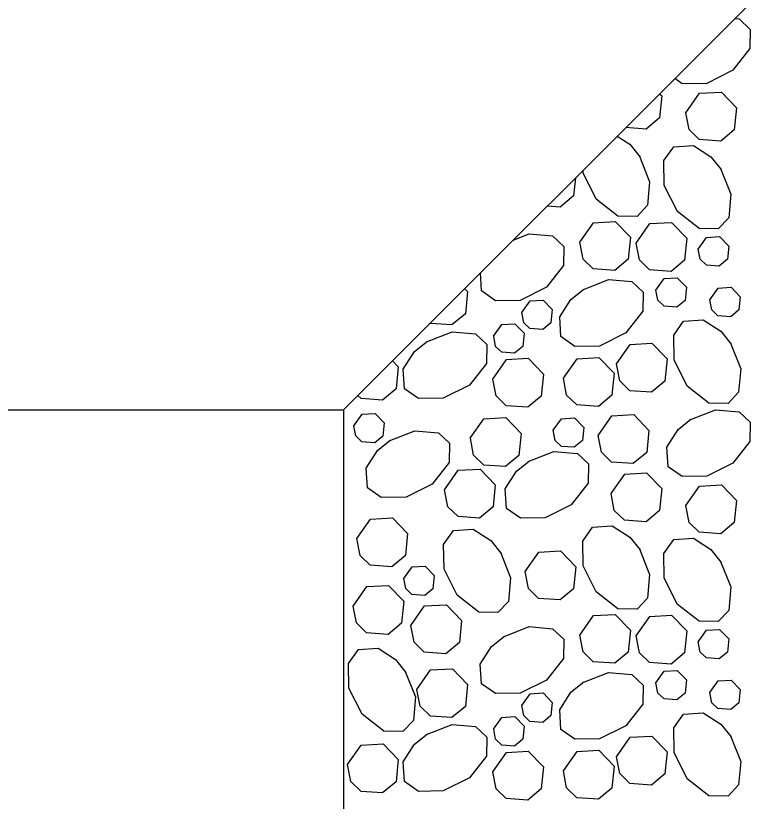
# Model space of a CAD drawing. Extents: x 638079 to 640019, y 297691 to 298879.
# Drawn here: x 638709.38 to 638723.85, y 298570.19 to 298585.64 of the extents above; entities that cross this region are included whole.
import ezdxf

# ---------------------------------------------------------------- set-up
doc = ezdxf.new("R2010")
doc.units = 0
doc.layers.add('1', color=7, linetype='Continuous')

msp = doc.modelspace()

# ---------------------------------------------------------------- linework, layer by layer
at = {"layer": '1'}
for p, q in [((638715.818, 298577.888), (638725.978, 298588.048)), ((638650.946, 298577.888), (638715.818, 298577.888)), ((638715.818, 298577.888), (638715.818, 298565.696))]:
    msp.add_line(p, q, dxfattribs=at)
for points in [[(638723.511, 298585.581), (638723.594, 298585.574), (638723.814, 298585.365), (638723.807, 298584.99), (638723.473, 298584.564), (638722.958, 298584.306), (638722.473, 298584.298), (638722.33, 298584.399)], [(638722.033, 298584.103), (638722.074, 298584.061), (638722.031, 298583.627), (638721.766, 298583.407), (638721.366, 298583.436)], [(638722.548, 298583.729), (638722.816, 298584.112), (638723.246, 298584.136), (638723.544, 298583.827), (638723.501, 298583.393), (638723.236, 298583.172), (638722.812, 298583.203), (638722.613, 298583.397), (638722.548, 298583.729)], [(638721.198, 298583.267), (638721.447, 298583.107), (638721.65, 298582.853)], [(638723.231, 298582.63), (638723.431, 298582.127), (638723.391, 298581.664), (638723.182, 298581.445), (638722.807, 298581.452), (638722.381, 298581.785), (638722.123, 298582.3), (638722.115, 298582.786), (638722.309, 298583.059), (638722.696, 298583.085), (638723.042, 298582.863), (638723.244, 298582.609)], [(638721.637, 298582.874), (638721.836, 298582.371), (638721.796, 298581.908), (638721.588, 298581.689), (638721.213, 298581.696), (638720.787, 298582.029), (638720.529, 298582.544), (638720.528, 298582.598)], [(638720.376, 298582.446), (638720.341, 298582.092), (638720.075, 298581.871), (638719.82, 298581.89)], [(638720.463, 298581.181), (638720.732, 298581.564), (638721.161, 298581.588), (638721.46, 298581.279), (638721.417, 298580.845), (638721.151, 298580.624), (638720.728, 298580.655), (638720.528, 298580.848), (638720.463, 298581.181)], [(638721.569, 298581.165), (638721.838, 298581.547), (638722.268, 298581.572), (638722.566, 298581.262), (638722.523, 298580.829), (638722.258, 298580.608), (638721.834, 298580.639), (638721.634, 298580.832), (638721.57, 298581.165)], [(638719.151, 298581.22), (638719.466, 298581.345), (638719.928, 298581.305), (638720.148, 298581.097), (638720.141, 298580.722), (638719.808, 298580.296), (638719.292, 298580.038), (638718.807, 298580.029), (638718.534, 298580.224), (638718.51, 298580.58)], [(638722.793, 298581.047), (638722.954, 298581.276), (638723.212, 298581.291), (638723.391, 298581.105), (638723.365, 298580.845), (638723.206, 298580.713), (638722.952, 298580.731), (638722.832, 298580.847), (638722.793, 298581.046)], [(638720.524, 298580.247), (638721.027, 298580.447), (638721.489, 298580.407), (638721.709, 298580.198), (638721.702, 298579.823), (638721.368, 298579.397), (638720.853, 298579.139), (638720.368, 298579.131), (638720.094, 298579.325), (638720.069, 298579.712), (638720.29, 298580.058), (638720.544, 298580.26)], [(638721.961, 298580.239), (638722.122, 298580.469), (638722.38, 298580.484), (638722.559, 298580.298), (638722.533, 298580.038), (638722.374, 298579.905), (638722.119, 298579.924), (638722, 298580.04), (638721.961, 298580.239)], [(638718.2, 298580.27), (638718.258, 298580.21), (638718.215, 298579.776), (638717.95, 298579.555), (638717.526, 298579.586), (638717.521, 298579.591)], [(638723.02, 298580.05), (638723.181, 298580.28), (638723.439, 298580.295), (638723.618, 298580.109), (638723.592, 298579.849), (638723.433, 298579.716), (638723.179, 298579.735), (638723.059, 298579.851), (638723.02, 298580.05)], [(638719.325, 298579.798), (638719.487, 298580.028), (638719.744, 298580.042), (638719.923, 298579.857), (638719.897, 298579.597), (638719.738, 298579.464), (638719.484, 298579.483), (638719.364, 298579.599), (638719.325, 298579.798)], [(638723.426, 298579.197), (638723.626, 298578.694), (638723.586, 298578.232), (638723.377, 298578.012), (638723.002, 298578.019), (638722.576, 298578.353), (638722.318, 298578.868), (638722.31, 298579.353), (638722.504, 298579.627), (638722.891, 298579.652), (638723.237, 298579.431), (638723.439, 298579.177)], [(638718.77, 298579.332), (638718.932, 298579.561), (638719.189, 298579.576), (638719.368, 298579.39), (638719.343, 298579.13), (638719.183, 298578.998), (638718.929, 298579.016), (638718.809, 298579.132), (638718.771, 298579.332)], [(638717.45, 298579.223), (638717.953, 298579.422), (638718.415, 298579.382), (638718.634, 298579.173), (638718.627, 298578.798), (638718.294, 298578.372), (638717.779, 298578.115), (638717.293, 298578.106), (638717.02, 298578.3), (638716.994, 298578.687), (638717.216, 298579.033), (638717.47, 298579.235)], [(638721.183, 298578.787), (638721.452, 298579.17), (638721.881, 298579.194), (638722.18, 298578.885), (638722.136, 298578.451), (638721.871, 298578.231), (638721.447, 298578.261), (638721.248, 298578.455), (638721.183, 298578.787)], [(638716.78, 298578.85), (638716.896, 298578.73), (638716.852, 298578.297), (638716.587, 298578.076), (638716.163, 298578.107), (638716.099, 298578.169)], [(638718.752, 298578.491), (638719.021, 298578.873), (638719.451, 298578.898), (638719.749, 298578.589), (638719.706, 298578.155), (638719.441, 298577.934), (638719.017, 298577.965), (638718.817, 298578.158), (638718.753, 298578.491)], [(638720.14, 298578.507), (638720.409, 298578.889), (638720.838, 298578.914), (638721.137, 298578.604), (638721.093, 298578.171), (638720.828, 298577.95), (638720.404, 298577.981), (638720.205, 298578.174), (638720.14, 298578.507)], [(638716.021, 298577.57), (638716.183, 298577.8), (638716.44, 298577.814), (638716.619, 298577.629), (638716.594, 298577.369), (638716.434, 298577.236), (638716.18, 298577.255), (638716.06, 298577.371), (638716.022, 298577.57)], [(638720.824, 298577.383), (638721.093, 298577.765), (638721.523, 298577.79), (638721.821, 298577.48), (638721.778, 298577.047), (638721.513, 298576.826), (638721.089, 298576.857), (638720.889, 298577.05), (638720.825, 298577.383)], [(638722.629, 298577.689), (638723.132, 298577.888), (638723.594, 298577.848), (638723.814, 298577.639), (638723.807, 298577.264), (638723.473, 298576.838), (638722.958, 298576.581), (638722.473, 298576.572), (638722.199, 298576.766), (638722.173, 298577.153), (638722.395, 298577.499), (638722.649, 298577.702)], [(638718.311, 298577.325), (638718.58, 298577.707), (638719.01, 298577.732), (638719.308, 298577.422), (638719.265, 298576.989), (638719, 298576.768), (638718.576, 298576.799), (638718.376, 298576.992), (638718.312, 298577.325)], [(638719.943, 298577.482), (638720.104, 298577.711), (638720.362, 298577.726), (638720.541, 298577.54), (638720.515, 298577.28), (638720.356, 298577.148), (638720.102, 298577.166), (638719.982, 298577.282), (638719.943, 298577.482)], [(638716.718, 298577.276), (638717.221, 298577.475), (638717.683, 298577.435), (638717.903, 298577.226), (638717.896, 298576.851), (638717.563, 298576.425), (638717.048, 298576.168), (638716.562, 298576.159), (638716.289, 298576.353), (638716.263, 298576.74), (638716.485, 298577.086), (638716.739, 298577.289)], [(638719.451, 298576.869), (638719.954, 298577.068), (638720.416, 298577.028), (638720.636, 298576.82), (638720.629, 298576.445), (638720.296, 298576.019), (638719.78, 298575.761), (638719.295, 298575.752), (638719.022, 298575.947), (638718.996, 298576.333), (638719.218, 298576.679), (638719.472, 298576.882)], [(638717.805, 298576.313), (638718.074, 298576.695), (638718.504, 298576.72), (638718.802, 298576.41), (638718.759, 298575.977), (638718.494, 298575.756), (638718.07, 298575.787), (638717.87, 298575.98), (638717.806, 298576.313)], [(638721.077, 298576.238), (638721.346, 298576.62), (638721.776, 298576.645), (638722.074, 298576.335), (638722.031, 298575.902), (638721.766, 298575.681), (638721.342, 298575.712), (638721.142, 298575.905), (638721.078, 298576.238)], [(638722.548, 298576.003), (638722.816, 298576.386), (638723.246, 298576.41), (638723.544, 298576.101), (638723.501, 298575.667), (638723.236, 298575.447), (638722.812, 298575.477), (638722.613, 298575.671), (638722.548, 298576.003)], [(638716.081, 298575.353), (638716.35, 298575.735), (638716.779, 298575.76), (638717.078, 298575.45), (638717.035, 298575.017), (638716.769, 298574.796), (638716.345, 298574.827), (638716.146, 298575.02), (638716.081, 298575.353)], [(638721.637, 298575.148), (638721.836, 298574.645), (638721.796, 298574.183), (638721.588, 298573.963), (638721.213, 298573.97), (638720.787, 298574.303), (638720.529, 298574.819), (638720.52, 298575.304), (638720.715, 298575.577), (638721.101, 298575.603), (638721.447, 298575.382), (638721.65, 298575.128)], [(638718.904, 298575.083), (638719.103, 298574.58), (638719.063, 298574.118), (638718.855, 298573.898), (638718.48, 298573.905), (638718.054, 298574.238), (638717.796, 298574.753), (638717.787, 298575.239), (638717.982, 298575.512), (638718.368, 298575.538), (638718.714, 298575.316), (638718.917, 298575.062)], [(638723.231, 298574.904), (638723.431, 298574.401), (638723.391, 298573.939), (638723.182, 298573.719), (638722.807, 298573.726), (638722.381, 298574.059), (638722.123, 298574.575), (638722.115, 298575.06), (638722.309, 298575.333), (638722.696, 298575.359), (638723.042, 298575.138), (638723.244, 298574.884)], [(638719.387, 298574.702), (638719.656, 298575.085), (638720.085, 298575.109), (638720.384, 298574.8), (638720.341, 298574.366), (638720.075, 298574.146), (638719.651, 298574.176), (638719.452, 298574.37), (638719.387, 298574.702)], [(638717.005, 298574.569), (638717.166, 298574.799), (638717.424, 298574.813), (638717.603, 298574.628), (638717.577, 298574.367), (638717.418, 298574.235), (638717.164, 298574.254), (638717.044, 298574.37), (638717.005, 298574.569)], [(638716.006, 298574.025), (638716.275, 298574.407), (638716.704, 298574.432), (638717.002, 298574.122), (638716.959, 298573.688), (638716.694, 298573.468), (638716.27, 298573.499), (638716.071, 298573.692), (638716.006, 298574.024)], [(638717.142, 298573.645), (638717.411, 298574.027), (638717.84, 298574.052), (638718.139, 298573.742), (638718.096, 298573.309), (638717.83, 298573.088), (638717.406, 298573.119), (638717.207, 298573.312), (638717.142, 298573.645)], [(638720.463, 298573.455), (638720.732, 298573.838), (638721.161, 298573.862), (638721.46, 298573.553), (638721.417, 298573.119), (638721.151, 298572.899), (638720.728, 298572.929), (638720.528, 298573.123), (638720.463, 298573.455)], [(638721.569, 298573.439), (638721.838, 298573.821), (638722.268, 298573.846), (638722.566, 298573.536), (638722.523, 298573.103), (638722.258, 298572.882), (638721.834, 298572.913), (638721.634, 298573.106), (638721.57, 298573.439)], [(638718.963, 298573.42), (638719.466, 298573.62), (638719.928, 298573.58), (638720.148, 298573.371), (638720.141, 298572.996), (638719.808, 298572.57), (638719.292, 298572.312), (638718.807, 298572.304), (638718.534, 298572.498), (638718.508, 298572.885), (638718.73, 298573.23), (638718.983, 298573.433)], [(638722.793, 298573.321), (638722.954, 298573.55), (638723.212, 298573.565), (638723.391, 298573.379), (638723.365, 298573.119), (638723.206, 298572.987), (638722.952, 298573.005), (638722.832, 298573.121), (638722.793, 298573.321)], [(638717.033, 298572.74), (638717.233, 298572.237), (638717.193, 298571.775), (638716.984, 298571.555), (638716.609, 298571.562), (638716.183, 298571.896), (638715.925, 298572.411), (638715.917, 298572.896), (638716.111, 298573.17), (638716.498, 298573.196), (638716.843, 298572.974), (638717.046, 298572.72)], [(638717.262, 298572.386), (638717.531, 298572.769), (638717.96, 298572.793), (638718.258, 298572.484), (638718.215, 298572.05), (638717.95, 298571.83), (638717.526, 298571.86), (638717.327, 298572.054), (638717.262, 298572.386)], [(638720.524, 298572.522), (638721.027, 298572.721), (638721.489, 298572.681), (638721.709, 298572.472), (638721.702, 298572.097), (638721.368, 298571.671), (638720.853, 298571.414), (638720.368, 298571.405), (638720.094, 298571.599), (638720.069, 298571.986), (638720.29, 298572.332), (638720.544, 298572.534)], [(638721.961, 298572.514), (638722.122, 298572.743), (638722.38, 298572.758), (638722.559, 298572.572), (638722.533, 298572.312), (638722.374, 298572.18), (638722.119, 298572.198), (638722, 298572.314), (638721.961, 298572.514)], [(638723.02, 298572.325), (638723.181, 298572.554), (638723.439, 298572.569), (638723.618, 298572.383), (638723.592, 298572.123), (638723.433, 298571.991), (638723.179, 298572.009), (638723.059, 298572.125), (638723.02, 298572.324)], [(638719.325, 298572.072), (638719.487, 298572.302), (638719.744, 298572.317), (638719.923, 298572.131), (638719.897, 298571.871), (638719.738, 298571.738), (638719.484, 298571.757), (638719.364, 298571.873), (638719.325, 298572.072)], [(638723.426, 298571.471), (638723.626, 298570.968), (638723.586, 298570.506), (638723.377, 298570.286), (638723.002, 298570.293), (638722.576, 298570.627), (638722.318, 298571.142), (638722.31, 298571.627), (638722.504, 298571.901), (638722.891, 298571.927), (638723.237, 298571.705), (638723.439, 298571.451)], [(638718.77, 298571.606), (638718.932, 298571.835), (638719.189, 298571.85), (638719.368, 298571.664), (638719.343, 298571.404), (638719.183, 298571.272), (638718.929, 298571.29), (638718.809, 298571.406), (638718.771, 298571.606)], [(638717.45, 298571.497), (638717.953, 298571.696), (638718.415, 298571.656), (638718.634, 298571.447), (638718.627, 298571.072), (638718.294, 298570.646), (638717.779, 298570.389), (638717.293, 298570.38), (638717.02, 298570.574), (638716.994, 298570.961), (638717.216, 298571.307), (638717.47, 298571.51)], [(638721.183, 298571.061), (638721.452, 298571.444), (638721.881, 298571.469), (638722.18, 298571.159), (638722.136, 298570.725), (638721.871, 298570.505), (638721.447, 298570.536), (638721.248, 298570.729), (638721.183, 298571.061)], [(638715.899, 298570.907), (638716.168, 298571.29), (638716.597, 298571.314), (638716.896, 298571.005), (638716.852, 298570.571), (638716.587, 298570.35), (638716.163, 298570.381), (638715.964, 298570.574), (638715.899, 298570.907)], [(638718.752, 298570.765), (638719.021, 298571.148), (638719.451, 298571.172), (638719.749, 298570.863), (638719.706, 298570.429), (638719.441, 298570.208), (638719.017, 298570.239), (638718.817, 298570.433), (638718.753, 298570.765)], [(638720.14, 298570.781), (638720.409, 298571.163), (638720.838, 298571.188), (638721.137, 298570.879), (638721.093, 298570.445), (638720.828, 298570.224), (638720.404, 298570.255), (638720.205, 298570.448), (638720.14, 298570.781)]]:
    msp.add_lwpolyline(points, dxfattribs=at)
msp.add_ellipse((638683.299, 298577.301), major_axis=(-55.517, 0), ratio=0.608854, dxfattribs=at)

doc.saveas('drawing.dxf')
